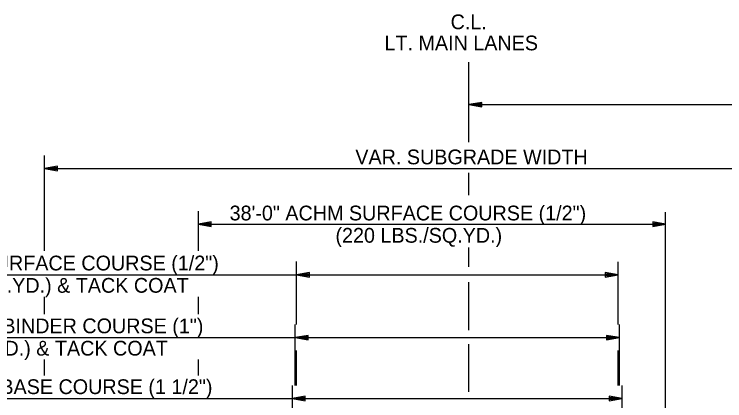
# Model space of a CAD drawing. Extents: x 1734743 to 1735935, y 759845 to 763831.
# Drawn here: x 1735667.9 to 1735725.6, y 762999.3 to 763030.7 of the extents above; entities that cross this region are included whole.
import ezdxf

# ---------------------------------------------------------------- set-up
doc = ezdxf.new("R2010")
doc.units = 0
for name, color, linetype in [('19', 7, 'Continuous'), ('7', 7, 'Continuous'), ('9', 7, 'Continuous')]:
    doc.layers.add(name, color=color, linetype=linetype)

msp = doc.modelspace()

# ---------------------------------------------------------------- linework, layer by layer
at = {"layer": '19'}
for p, q in [((1735705.887, 763023.514), (1735704.837, 763023.33)), ((1735705.887, 763023.147), (1735705.887, 763023.514)), ((1735704.837, 763023.33), (1735705.887, 763023.147)), ((1735705.887, 763023.418), (1735705.117, 763023.357)), ((1735705.117, 763023.304), (1735705.887, 763023.234)), ((1735670.332, 763011.438), (1735670.332, 763019.189)), ((1735671.382, 763018.326), (1735670.332, 763018.143)), ((1735671.382, 763017.959), (1735671.382, 763018.326)), ((1735670.332, 763018.143), (1735736.976, 763018.143)), ((1735670.332, 763018.143), (1735671.382, 763017.959)), ((1735671.382, 763018.23), (1735670.612, 763018.169)), ((1735670.612, 763018.116), (1735671.382, 763018.046)), ((1735682.837, 763011.438), (1735682.837, 763014.674)), ((1735683.887, 763013.8), (1735682.837, 763013.616)), ((1735683.887, 763013.703), (1735683.117, 763013.642)), ((1735683.887, 763013.432), (1735683.887, 763013.8)), ((1735719.783, 763013.8), (1735719.783, 763013.432)), ((1735720.833, 763013.616), (1735719.783, 763013.8)), ((1735720.553, 763013.642), (1735719.783, 763013.703)), ((1735682.837, 763013.616), (1735720.833, 763013.616)), ((1735682.837, 763013.616), (1735683.887, 763013.432)), ((1735683.117, 763013.59), (1735683.887, 763013.52)), ((1735719.783, 763013.432), (1735720.833, 763013.616)), ((1735719.783, 763013.52), (1735720.553, 763013.59)), ((1735690.811, 763005.456), (1735690.811, 763010.572)), ((1735716.968, 763005.457), (1735716.968, 763010.562)), ((1735691.861, 763009.688), (1735690.811, 763009.504)), ((1735691.861, 763009.32), (1735691.861, 763009.688)), ((1735715.918, 763009.688), (1735715.918, 763009.321)), ((1735716.968, 763009.504), (1735715.918, 763009.688)), ((1735653.277, 763009.504), (1735690.811, 763009.504)), ((1735690.811, 763009.504), (1735691.861, 763009.32)), ((1735690.811, 763009.504), (1735716.968, 763009.504)), ((1735691.861, 763009.591), (1735691.091, 763009.53)), ((1735691.091, 763009.478), (1735691.861, 763009.408)), ((1735716.688, 763009.531), (1735715.918, 763009.592)), ((1735715.918, 763009.321), (1735716.968, 763009.504)), ((1735715.918, 763009.408), (1735716.688, 763009.478)), ((1735670.332, 763006.309), (1735670.332, 763007.711)), ((1735682.837, 763006.309), (1735682.837, 763007.711)), ((1735690.707, 763000.514), (1735690.707, 763005.456)), ((1735717.072, 763000.515), (1735717.072, 763005.457)), ((1735691.757, 763004.582), (1735690.707, 763004.398)), ((1735691.757, 763004.486), (1735690.987, 763004.424)), ((1735691.757, 763004.214), (1735691.757, 763004.582)), ((1735716.022, 763004.582), (1735716.022, 763004.215)), ((1735716.792, 763004.425), (1735716.022, 763004.486)), ((1735717.072, 763004.399), (1735716.022, 763004.582)), ((1735653.05, 763004.398), (1735690.707, 763004.398)), ((1735690.707, 763004.398), (1735691.757, 763004.214)), ((1735690.811, 763004.399), (1735717.072, 763004.399)), ((1735690.987, 763004.372), (1735691.757, 763004.302)), ((1735716.022, 763004.215), (1735717.072, 763004.399)), ((1735716.022, 763004.302), (1735716.792, 763004.372)), ((1735690.811, 763000.514), (1735690.811, 763003.34)), ((1735716.968, 763000.515), (1735716.968, 763003.341)), ((1735670.332, 763001.314), (1735670.332, 763002.61)), ((1735682.837, 763001.314), (1735682.837, 763002.61)), ((1735690.477, 762987.029), (1735690.477, 763000.514)), ((1735717.299, 762996.88), (1735717.299, 763000.515)), ((1735652.946, 762999.456), (1735690.811, 762999.456)), ((1735691.527, 762999.64), (1735690.477, 762999.456)), ((1735690.477, 762999.456), (1735691.527, 762999.272)), ((1735691.527, 762999.544), (1735690.757, 762999.483)), ((1735690.757, 762999.43), (1735691.527, 762999.36)), ((1735690.811, 762999.457), (1735717.299, 762999.457)), ((1735691.527, 762999.272), (1735691.527, 762999.64)), ((1735716.249, 762999.641), (1735716.249, 762999.273)), ((1735717.299, 762999.457), (1735716.249, 762999.641)), ((1735717.019, 762999.483), (1735716.249, 762999.544)), ((1735716.249, 762999.273), (1735717.299, 762999.457)), ((1735716.249, 762999.361), (1735717.019, 762999.43))]:
    msp.add_line(p, q, dxfattribs=at)
at = {"layer": '7'}
for p, q in [((1735704.837, 763020.289), (1735704.837, 763026.788)), ((1735704.837, 763015.973), (1735704.837, 763017.791)), ((1735704.837, 763010.163), (1735704.837, 763011.72)), ((1735704.837, 763004.996), (1735704.837, 763008.893)), ((1735704.837, 762999.981), (1735704.837, 763003.855))]:
    msp.add_line(p, q, dxfattribs=at)
at = {"layer": '9'}
for p, q in [((1735704.837, 763023.33), (1735756.839, 763023.33)), ((1735720.833, 762996.914), (1735720.833, 763014.587))]:
    msp.add_line(p, q, dxfattribs=at)

# ---------------------------------------------------------------- texts
at = {"layer": '19'}
for s, p in [('C.L.', (1735703.346, 763029.458)), ('LT. MAIN LANES', (1735697.97, 763027.742)), ('VAR. SUBGRADE WIDTH', (1735695.597, 763018.48)), ('38\'-0" ACHM SURFACE COURSE (1/2")', (1735685.374, 763013.922)), ('(220 LBS./SQ.YD.)', (1735693.982, 763012.11)), ('26\'-3" ACHM SURFACE COURSE (1/2")', (1735655.498, 763009.858)), ('(220 LBS./SQ.YD.) & TACK COAT', (1735657.345, 763008.046)), ('26\'-5 1/2" ACHM BINDER COURSE (1")', (1735654.51, 763004.752)), ('(330 LBS./SQ.YD.) & TACK COAT', (1735655.649, 763002.94)), ('26\'-11" ACHM BASE COURSE (1 1/2")', (1735656.136, 762999.81))]:
    msp.add_text(s, height=1.2, dxfattribs=at).set_placement(p)

doc.saveas('drawing.dxf')
